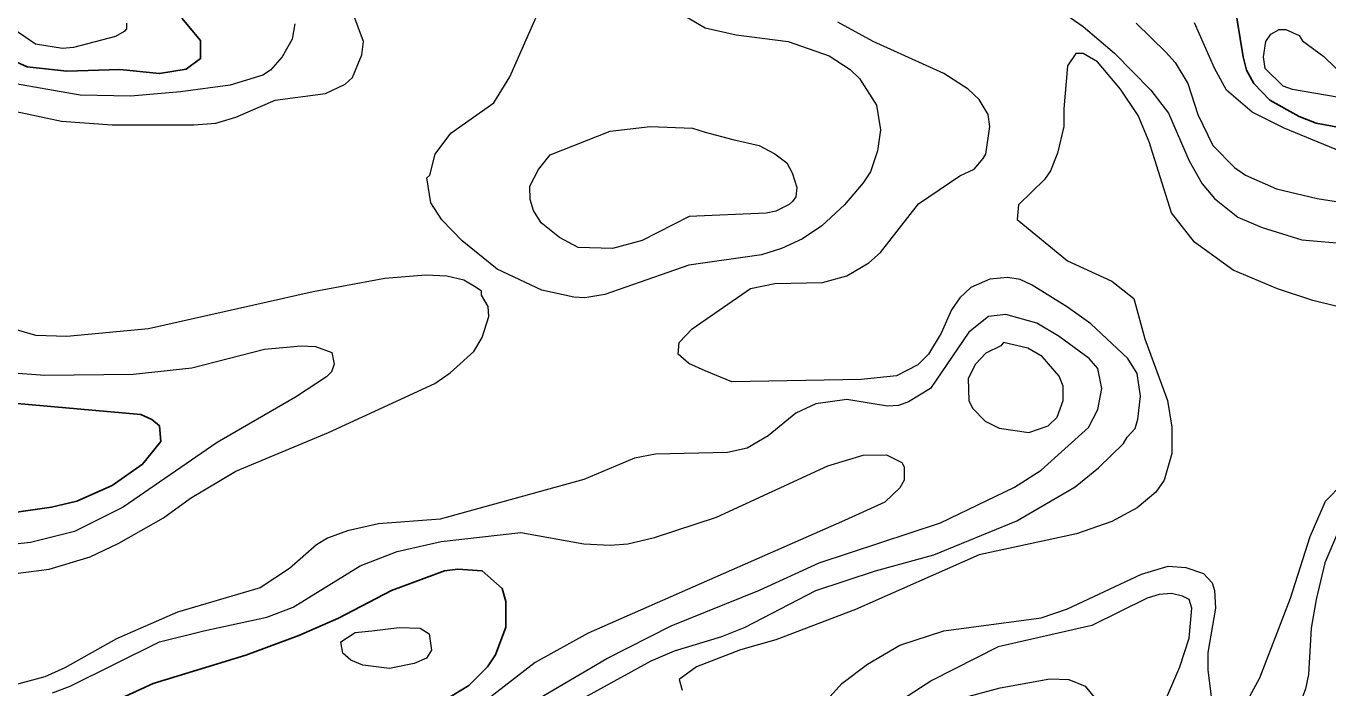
# Model space of a CAD drawing. Extents: x 423 to 448.8, y 7456.3 to 7484.
# Drawn here: x 430.554 to 432.377, y 7461.268 to 7462.195 of the extents above; entities that cross this region are included whole.
import ezdxf

# ---------------------------------------------------------------- set-up
doc = ezdxf.new("R2010")
doc.units = 0
doc.header["$LTSCALE"] = 0.032
doc.layers.add('1', color=7, linetype='Continuous', lineweight=25)
doc.layers.add('2', color=7, linetype='Continuous', lineweight=13)

msp = doc.modelspace()

# ---------------------------------------------------------------- linework, layer by layer
at = {"layer": '1'}
for points in [[(432.4533, 7462.042), (432.3605, 7462.0591), (432.3365, 7462.0683), (432.2955, 7462.0915), (432.273, 7462.1148), (432.263, 7462.1333), (432.2584, 7462.1519), (432.246, 7462.2261)], [(430.7717, 7462.206), (430.7981, 7462.1751), (430.7981, 7462.1495), (430.778, 7462.1349), (430.7408, 7462.1287), (430.6852, 7462.1341), (430.6109, 7462.1318), (430.5552, 7462.1379), (430.481, 7462.1712), (430.3696, 7462.1936), (430.3139, 7462.2176)], [(430.4516, 7461.6746), (430.7145, 7461.6514), (430.73, 7461.6444), (430.7408, 7461.6352), (430.7423, 7461.6135), (430.7168, 7461.5818), (430.6743, 7461.5517), (430.6248, 7461.53), (430.5892, 7461.5215), (430.5011, 7461.5091)], [(431.1415, 7461.2523), (431.174, 7461.2717), (431.2002, 7461.2979), (431.2111, 7461.315), (431.2258, 7461.3537), (431.2258, 7461.3893), (431.2204, 7461.4078), (431.1925, 7461.4325), (431.1585, 7461.4348), (431.1399, 7461.4326), (431.0657, 7461.4047), (430.9914, 7461.366), (430.9358, 7461.342), (430.8615, 7461.3142), (430.7316, 7461.2748), (430.6573, 7461.2407)]]:
    msp.add_lwpolyline(points, dxfattribs=at)
at = {"layer": '2'}
for points in [[(431.4168, 7462.2447), (431.505, 7462.1928), (431.5483, 7462.1828), (431.621, 7462.1735), (431.6783, 7462.1534), (431.7077, 7462.1341), (431.7208, 7462.1217), (431.7448, 7462.0846), (431.7502, 7462.0498), (431.7463, 7462.0204), (431.7363, 7461.991), (431.7262, 7461.9755), (431.6999, 7461.9446), (431.6682, 7461.9152), (431.6411, 7461.8974), (431.6118, 7461.8835), (431.5839, 7461.875), (431.4818, 7461.8603), (431.3642, 7461.8193), (431.3364, 7461.8146), (431.3209, 7461.8154), (431.2761, 7461.8255), (431.2134, 7461.8548), (431.1647, 7461.8943), (431.136, 7461.9237), (431.1206, 7461.9476), (431.1152, 7461.9825), (431.119, 7461.9864), (431.1268, 7462.0158), (431.1484, 7462.0451), (431.2088, 7462.0877), (431.2312, 7462.124), (431.2683, 7462.2075)], [(431.9598, 7462.2462), (432.034, 7462.1944), (432.0781, 7462.1573), (432.1292, 7462.1055), (432.1539, 7462.073), (432.1826, 7462.0065), (432.2011, 7461.974), (432.2181, 7461.9539), (432.2506, 7461.9275), (432.2847, 7461.9129), (432.3404, 7461.8958), (432.4053, 7461.8904)], [(430.6944, 7462.199), (430.6944, 7462.1913), (430.6913, 7462.1875), (430.679, 7462.1805), (430.6202, 7462.165), (430.6047, 7462.1635), (430.5668, 7462.1696), (430.5011, 7462.2145)], [(431.0185, 7462.1411), (431.0239, 7462.155), (431.0262, 7462.1735), (431.0115, 7462.2138)], [(430.9303, 7462.1983), (430.9264, 7462.1766), (430.9125, 7462.1519), (430.8963, 7462.1333), (430.8855, 7462.1263), (430.8398, 7462.1124), (430.7702, 7462.1031), (430.7006, 7462.0969), (430.6295, 7462.0985), (430.4902, 7462.1225), (430.3866, 7462.1503), (430.3062, 7462.1843), (430.2814, 7462.1897), (430.2636, 7462.1805), (430.252, 7462.1441), (430.2396, 7462.1271), (430.2242, 7462.1132)], [(431.8732, 7462.107), (431.8392, 7462.1286), (431.7402, 7462.1735), (431.6906, 7462.2006)], [(432.1083, 7462.199), (432.15, 7462.1588), (432.1632, 7462.1441), (432.181, 7462.1148), (432.1949, 7462.0714), (432.2158, 7462.0281), (432.246, 7461.9971), (432.2615, 7461.9863), (432.3048, 7461.967), (432.362, 7461.9539), (432.4749, 7461.9361)], [(432.2351, 7462.1055), (432.2181, 7462.1364), (432.1903, 7462.1998)], [(432.492, 7461.7775), (432.3558, 7461.8108), (432.3063, 7461.827), (432.2444, 7461.8533), (432.1903, 7461.8927), (432.1578, 7461.9338), (432.1268, 7462.0328), (432.1114, 7462.0699), (432.0866, 7462.107), (432.0542, 7462.1449), (432.0341, 7462.1565), (432.024, 7462.1565), (432.0124, 7462.1395), (432.007, 7462.0792), (432.007, 7462.0544), (431.9984, 7462.0173), (431.9884, 7461.9926), (431.9799, 7461.9802), (431.9435, 7461.9446), (431.942, 7461.9244), (432.0124, 7461.8664), (432.0743, 7461.8378), (432.1052, 7461.8139), (432.1207, 7461.7574), (432.1524, 7461.6708), (432.1586, 7461.6337), (432.1586, 7461.5965), (432.1477, 7461.5594), (432.1362, 7461.5423), (432.1098, 7461.5207), (432.0743, 7461.5014), (432.0248, 7461.4844), (431.8887, 7461.455), (431.7154, 7461.3784), (431.604, 7461.3358), (431.5545, 7461.3219), (431.4926, 7461.298), (431.4686, 7461.2802), (431.4725, 7461.2655)], [(430.5042, 7462.083), (430.6032, 7462.0622), (430.6743, 7462.0567), (430.7888, 7462.0567), (430.8197, 7462.0591), (430.8476, 7462.0675), (430.9025, 7462.0915), (430.9729, 7462.1008), (431.0007, 7462.114), (431.0108, 7462.1232), (431.0185, 7462.1411)], [(431.2977, 7461.2338), (431.4292, 7461.3065), (431.4617, 7461.3204), (431.5282, 7461.3405), (431.5607, 7461.3537), (431.6597, 7461.4047), (431.7432, 7461.4326), (431.8252, 7461.455), (431.9413, 7461.5022), (432.0232, 7461.5501), (432.0557, 7461.5764), (432.0905, 7461.6105), (432.0959, 7461.6197), (432.1071, 7461.6315), (432.1106, 7461.6445), (432.1145, 7461.677), (432.1098, 7461.7087), (432.0967, 7461.7296), (432.0449, 7461.7783), (432.0124, 7461.8015), (431.9629, 7461.8324), (431.9459, 7461.8401), (431.9289, 7461.8433), (431.9033, 7461.8409), (431.877, 7461.8293), (431.8616, 7461.8147), (431.8499, 7461.7976), (431.8353, 7461.7652), (431.8175, 7461.7357), (431.8028, 7461.721), (431.7726, 7461.7056), (431.7231, 7461.7001), (431.5421, 7461.697), (431.505, 7461.7126), (431.4818, 7461.7226), (431.4671, 7461.7358), (431.4686, 7461.752), (431.4865, 7461.7713), (431.5684, 7461.8278), (431.6025, 7461.8347), (431.669, 7461.8363), (431.703, 7461.8456), (431.734, 7461.8634), (431.7502, 7461.8781), (431.8036, 7461.9461), (431.8616, 7461.9856), (431.8817, 7461.9948), (431.894, 7462.0095), (431.8979, 7462.0157), (431.9033, 7462.0544), (431.901, 7462.0714), (431.8887, 7462.0923), (431.8732, 7462.107)], [(432.427, 7462.0065), (432.3156, 7462.0521), (432.2707, 7462.0745), (432.2351, 7462.1055)], [(430.5134, 7461.4256), (430.5861, 7461.4349), (430.6434, 7461.4519), (430.6836, 7461.4712), (430.7462, 7461.5068), (430.7842, 7461.5339), (430.8476, 7461.5717), (430.9775, 7461.6259), (431.126, 7461.6947), (431.1477, 7461.7094), (431.1809, 7461.7396), (431.1925, 7461.759), (431.2018, 7461.7884), (431.201, 7461.8023), (431.1917, 7461.8185), (431.1917, 7461.8239), (431.184, 7461.8293), (431.167, 7461.8394), (431.143, 7461.8448), (431.1136, 7461.8464), (431.0564, 7461.8417), (430.9559, 7461.8231), (430.7254, 7461.7713), (430.6109, 7461.7605), (430.5676, 7461.7621), (430.5243, 7461.7744)], [(431.1647, 7461.1905), (431.3673, 7461.3096), (431.4571, 7461.3552), (431.5808, 7461.4055), (431.6643, 7461.4434), (431.8345, 7461.4998), (431.9381, 7461.5493), (431.9753, 7461.5733), (432.0418, 7461.6329), (432.0549, 7461.6584), (432.0604, 7461.6878), (432.0549, 7461.7157), (432.0426, 7461.7296), (432.0008, 7461.7605), (431.9691, 7461.779), (431.9258, 7461.7914), (431.9018, 7461.7884), (431.8739, 7461.7667), (431.8206, 7461.6878), (431.7897, 7461.6692), (431.7757, 7461.6638), (431.7603, 7461.6631), (431.703, 7461.6723), (431.6597, 7461.6661), (431.6319, 7461.653), (431.5932, 7461.6212), (431.5638, 7461.6043), (431.536, 7461.5981), (431.4354, 7461.5957), (431.406, 7461.5903)], [(430.467, 7461.7148), (430.58, 7461.7064), (430.7037, 7461.7079), (430.7857, 7461.7164), (430.8878, 7461.7427), (430.9388, 7461.7473), (430.959, 7461.7466), (430.9822, 7461.7381), (430.9852, 7461.7218), (430.9814, 7461.711), (430.9744, 7461.704), (430.9311, 7461.6754), (430.8213, 7461.612), (430.6898, 7461.5215), (430.6217, 7461.4874), (430.5599, 7461.472), (430.3835, 7461.4527)], [(431.406, 7461.5903), (431.3349, 7461.5602), (431.1338, 7461.5045), (431.0471, 7461.4983), (431.0038, 7461.4882), (430.976, 7461.4782), (430.9605, 7461.4689), (430.9226, 7461.4357), (430.8816, 7461.4086), (430.7656, 7461.3745), (430.6805, 7461.3374), (430.6078, 7461.2964), (430.58, 7461.2841), (430.5366, 7461.2724)], [(430.5908, 7461.2616), (430.6155, 7461.2709), (430.7408, 7461.3328), (430.8027, 7461.3482), (430.8909, 7461.3676), (430.928, 7461.3815), (431.0216, 7461.4395), (431.0734, 7461.4596), (431.1353, 7461.4735), (431.2467, 7461.4859), (431.3349, 7461.4704), (431.372, 7461.4681), (431.3967, 7461.4704), (431.4339, 7461.479), (431.5205, 7461.5076), (431.6767, 7461.5795), (431.7262, 7461.5942), (431.7587, 7461.595), (431.7804, 7461.5841), (431.7835, 7461.5779), (431.7835, 7461.5594), (431.7773, 7461.5485), (431.7564, 7461.5284), (431.6999, 7461.5029), (431.341, 7461.3451), (431.2668, 7461.3041), (431.1987, 7461.2515)], [(432.2591, 7461.2415), (432.2816, 7461.2825), (432.3248, 7461.3939), (432.3519, 7461.4805), (432.3736, 7461.53), (432.3975, 7461.554)], [(432.3906, 7461.4852), (432.3728, 7461.4434), (432.3605, 7461.3923), (432.3535, 7461.3521), (432.3496, 7461.2872), (432.3457, 7461.267), (432.3264, 7461.216), (432.3164, 7461.1951), (432.2862, 7461.158), (432.2707, 7461.1448), (432.212, 7461.1177), (432.1609, 7461.1062), (432.1408, 7461.1046), (432.1346, 7461.1085), (432.1292, 7461.1139), (432.1269, 7461.1232), (432.1408, 7461.1742), (432.1408, 7461.2036), (432.1454, 7461.2415), (432.1694, 7461.298), (432.1826, 7461.3382), (432.1864, 7461.3799), (432.1826, 7461.3923), (432.1733, 7461.397)], [(431.6759, 7461.2516), (431.696, 7461.2747), (431.7324, 7461.3018), (431.7773, 7461.3281), (431.8392, 7461.3482), (431.9753, 7461.3668), (432.0124, 7461.3792), (432.1161, 7461.4279), (432.1532, 7461.4387), (432.1779, 7461.4372), (432.2027, 7461.4287), (432.2151, 7461.4155), (432.2181, 7461.4047), (432.2197, 7461.38), (432.2089, 7461.3181), (432.2089, 7461.2933), (432.2135, 7461.2562)], [(432.1733, 7461.397), (432.1578, 7461.4008), (432.1408, 7461.3993), (432.1238, 7461.3939), (432.0464, 7461.356), (431.915, 7461.3258), (431.8221, 7461.2786), (431.7811, 7461.2523)], [(431.8747, 7461.257), (431.918, 7461.2686), (431.9877, 7461.281), (432.014, 7461.2802), (432.0372, 7461.2709), (432.0642, 7461.2376)]]:
    msp.add_lwpolyline(points, dxfattribs=at)
for points in [[(432.3272, 7462.1062), (432.3141, 7462.1109), (432.2893, 7462.1356), (432.287, 7462.1519), (432.29, 7462.1735), (432.297, 7462.1836), (432.3086, 7462.1905), (432.3179, 7462.1905), (432.3365, 7462.182), (432.3416, 7462.1744), (432.3713, 7462.1526), (432.4045, 7462.1201), (432.4061, 7462.1055), (432.4014, 7462.1), (432.3899, 7462.0954)], [(431.6226, 7461.9453), (431.604, 7461.9361), (431.5901, 7461.933), (431.4826, 7461.9283), (431.4168, 7461.8951), (431.3751, 7461.8835), (431.3271, 7461.885), (431.3008, 7461.8989), (431.2753, 7461.9198), (431.2644, 7461.9369), (431.2598, 7461.9523), (431.2591, 7461.9708), (431.2714, 7461.9941), (431.2877, 7462.0149), (431.372, 7462.0482), (431.4277, 7462.0544), (431.4873, 7462.0524), (431.5049, 7462.0466), (431.5435, 7462.0365), (431.5805, 7462.0281), (431.6023, 7462.0163), (431.6191, 7462.0037), (431.6267, 7461.9894), (431.6334, 7461.9693), (431.6317, 7461.9558), (431.6273, 7461.9497)], [(431.9976, 7461.6476), (432.0062, 7461.6708), (432.0062, 7461.6909), (432.0008, 7461.7048), (431.9768, 7461.7327), (431.9567, 7461.7442), (431.9227, 7461.752), (431.9188, 7461.7473), (431.8979, 7461.7373), (431.8832, 7461.7218), (431.8732, 7461.7017), (431.8739, 7461.6708), (431.8793, 7461.66), (431.8971, 7461.6421), (431.9165, 7461.6321), (431.9583, 7461.6259), (431.9853, 7461.6352)], [(431.0378, 7461.3482), (431.0765, 7461.3529), (431.1059, 7461.3521), (431.1183, 7461.3443), (431.1214, 7461.3212), (431.1144, 7461.3103), (431.0974, 7461.3026), (431.0626, 7461.2956), (431.0255, 7461.3003), (431.0084, 7461.3072), (430.9976, 7461.3173), (430.9945, 7461.3328), (431.0146, 7461.3459)]]:
    msp.add_lwpolyline(points, close=True, dxfattribs=at)

doc.saveas('drawing.dxf')
